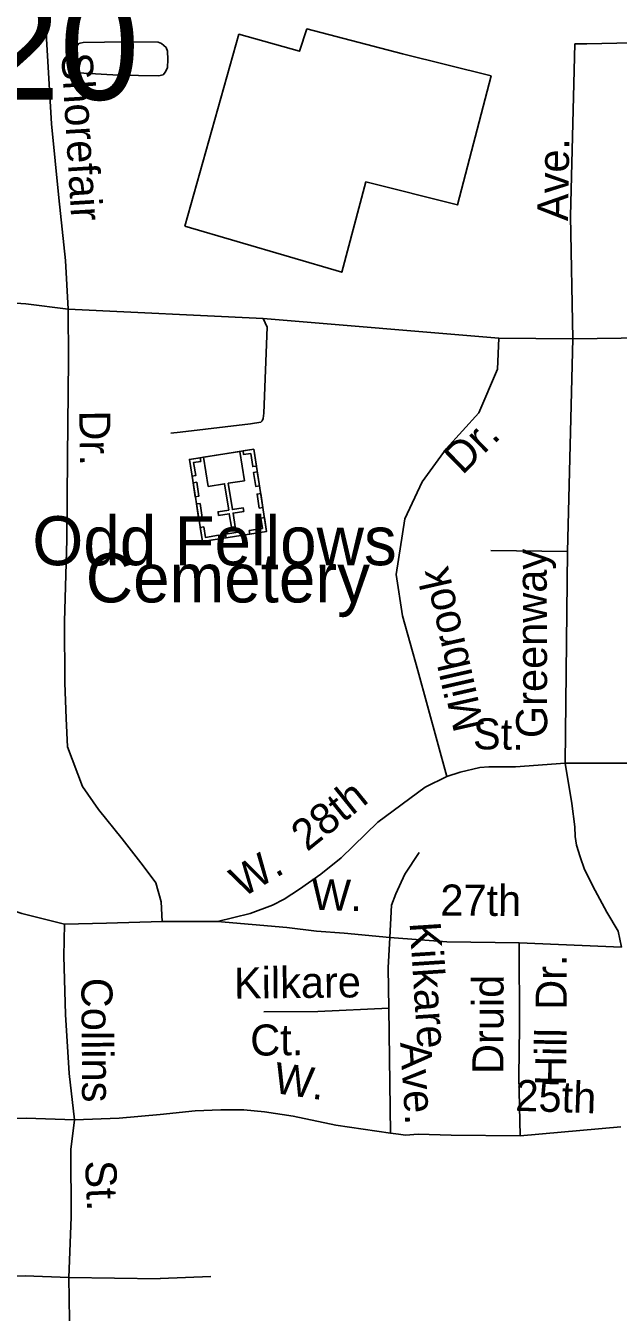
# Model space of a CAD drawing. Extents: x 1547597 to 1699558, y 810033 to 920809.
# Drawn here: x 1630469 to 1632281, y 864963 to 868899 of the extents above; entities that cross this region are included whole.
import ezdxf

# ---------------------------------------------------------------- set-up
doc = ezdxf.new("R2010")
doc.units = 0
for name, color, linetype in [('Exist Cultural Cemetery Label', 7, 'Continuous'), ('Exist Cultural Church with Cemetery CELL', 7, 'Continuous'), ('Exist Cultural Warehouse Building Footprint', 7, 'Continuous'), ('Exist Hydrographic Misc Water Feature', 7, 'Continuous'), ('Exist Road Non-System Structure Non-Sys Other Number Label', 7, 'Continuous'), ('Exist Road Non-System Type 51', 7, 'Continuous'), ('Exist Road Non-System Type 51 Label', 7, 'Continuous')]:
    doc.layers.add(name, color=color, linetype=linetype)

msp = doc.modelspace()

# ---------------------------------------------------------------- linework, layer by layer
at = {"layer": 'Exist Cultural Church with Cemetery CELL'}
for points in [[(1631205.5, 867352.2), (1631008.9, 867321.3), (1630969.3, 867572.8), (1631166, 867603.7)], [(1631002, 867577.9), (1631003.8, 867566.6), (1630982.1, 867563.2), (1630988.4, 867523.3), (1630977.4, 867521.5), (1630969.3, 867572.8)], [(1631123.4, 867597), (1631012.6, 867579.6), (1631026.7, 867490.1), (1631076.8, 867498), (1631089.5, 867417.5), (1631056.9, 867412.4), (1631058.6, 867401.5), (1631091.2, 867406.6), (1631097.7, 867364.9), (1631109.2, 867366.7), (1631102.7, 867408.4), (1631135.4, 867413.6), (1631133.7, 867424.4), (1631101, 867419.3), (1631088.3, 867499.8), (1631137.5, 867507.5)], [(1631133.3, 867598.5), (1631135.1, 867587.2), (1631156.8, 867590.6), (1631163.1, 867550.7), (1631174.1, 867552.4), (1631166, 867603.7)], [(1631176.9, 867534.6), (1631183.6, 867491.9), (1631172.4, 867490.1), (1631165.6, 867532.9)], [(1630991.8, 867503.2), (1630998.5, 867460.4), (1630987.3, 867458.6), (1630980.5, 867501.4)], [(1631187.3, 867468.2), (1631194, 867425.5), (1631182.8, 867423.7), (1631176.1, 867466.5)], [(1631002, 867438), (1631008.7, 867395.3), (1630997.5, 867393.5), (1630990.7, 867436.3)], [(1631198.8, 867395), (1631187.6, 867393.2), (1631192.6, 867361.4), (1631152.5, 867355.1), (1631154.3, 867344.1), (1631205.5, 867352.2)], [(1631002.1, 867364.1), (1631013.3, 867365.9), (1631018.3, 867334), (1631058.3, 867340.4), (1631060.1, 867329.4), (1631008.8, 867321.3)], [(1631132.4, 867340.7), (1631081.2, 867332.7), (1631079.4, 867343.9), (1631130.6, 867352)]]:
    msp.add_lwpolyline(points, close=True, dxfattribs=at)
at = {"layer": 'Exist Cultural Warehouse Building Footprint'}
msp.add_lwpolyline([(1630955.1, 868286.5), (1631435.1, 868145.3), (1631509.1, 868421.5), (1631789, 868351.5), (1631892.2, 868746), (1631620.7, 868813.9), (1631328.6, 868889.8), (1631306.4, 868821.3), (1631120.8, 868873.3)], close=True, dxfattribs=at)
at = {"layer": 'Exist Hydrographic Misc Water Feature'}
msp.add_lwpolyline([(1630644, 868848.3), (1630775.2, 868850.1), (1630874, 868849.3), (1630883.8, 868845.4), (1630897.8, 868832.9), (1630902.5, 868822), (1630903.6, 868796), (1630901.8, 868771.4), (1630896, 868758.3), (1630888.8, 868749), (1630874.6, 868746.3), (1630752.4, 868748.3), (1630628.7, 868755.5), (1630619.8, 868758), (1630613.7, 868767.5), (1630610.2, 868781.7), (1630610.3, 868795.9), (1630613.3, 868812.9), (1630622.6, 868834.5), (1630630.8, 868844.7), (1630635, 868846.6), (1630644, 868848.3)], dxfattribs=at)
at = {"layer": 'Exist Road Non-System Type 51'}
for p, q in [((1631194.5, 868003.3), (1630598.4, 868032.7)), ((1632499.9, 866643.3), (1632118.6, 866643)), ((1631054.8, 866159.2), (1630885.4, 866159.2)), ((1632281, 866128.8), (1632290.5, 866080.6)), ((1631977.8, 866093.6), (1632290.5, 866080.6)), ((1631579.6, 865893.9), (1631584.3, 865511)), ((1632289.4, 865530.2), (1631980.6, 865502.8)), ((1630879.6, 865066.1), (1630600.5, 865069.7)), ((1630600.5, 865069.7), (1630605.2, 864780.7)), ((1630879.9, 865066.7), (1631034.9, 865072.5))]:
    msp.add_line(p, q, dxfattribs=at)
for points in [[(1630515, 869371), (1630521.1, 869169), (1630532.2, 868859), (1630547.7, 868599.1), (1630569.5, 868372.9), (1630589.8, 868180.8), (1630598.4, 868032.7)], [(1632148.5, 868844.2), (1632135.1, 868316.7), (1632141.8, 867941.3)], [(1632505.4, 868851.1), (1632185.2, 868844.2), (1632148.5, 868844.2)], [(1629968.1, 868079.2), (1630092.6, 868077.1), (1630283.6, 868060.5), (1630469.3, 868048.7), (1630598.4, 868032.7)], [(1630885.4, 866159.2), (1630882.7, 866219.4), (1630866.3, 866276.8), (1630827.9, 866329.2), (1630763.4, 866412.2), (1630691, 866501.5), (1630642.2, 866572.1), (1630596.2, 866692.9), (1630591.8, 866779.9), (1630587.8, 866889.3), (1630587.6, 867077.2), (1630593.9, 867327), (1630596.3, 867580.9), (1630599.1, 867876.8), (1630598.4, 868032.7)], [(1631194.5, 868003.3), (1631206.8, 867977.5), (1631196.7, 867713.8), (1631194.5, 867697.6), (1631191.6, 867691), (1631187.5, 867686.5), (1631156.6, 867681.7), (1630940.6, 867655.9), (1630912.1, 867652.5)], [(1631915.8, 867943.4), (1631194.5, 868003.3)], [(1631915.8, 867943.4), (1631911.8, 867848.3), (1631855, 867714.7), (1631755, 867604.6), (1631681.6, 867504.4), (1631628.2, 867390.9), (1631601.5, 867220.6), (1631621.5, 867093.7), (1631668.2, 866926.8), (1631756.4, 866602.2)], [(1632141.8, 867941.3), (1631915.8, 867943.4)], [(1632141.8, 867941.3), (1632125.3, 867290.7)], [(1632512, 867946.3), (1632141.8, 867941.3)], [(1632125.3, 867290.7), (1631891.7, 867294.1)], [(1632125.3, 867290.7), (1632118.6, 866643)], [(1632118.6, 866643), (1631966.9, 866632.3), (1631884.9, 866632.3), (1631857.6, 866629.6), (1631797.4, 866615.9), (1631756.4, 866602.2)], [(1632118.6, 866643), (1632139.1, 866520.2), (1632147.9, 866448.7), (1632149.5, 866418.6), (1632152.9, 866392.6), (1632164.4, 866356.3), (1632178, 866318.2), (1632210.9, 866253.7), (1632246, 866187.2), (1632281, 866128.8)], [(1631756.4, 866602.2), (1631690.9, 866569.4), (1631546, 866462.8), (1631433.9, 866353.4), (1631371.1, 866304.1), (1631305.5, 866257.7), (1631259, 866227.6), (1631223.5, 866208.4), (1631155.1, 866183.8), (1631054.8, 866159.2)], [(1631671.7, 866369.8), (1631628, 866304.1), (1631600.7, 866244), (1631587, 866208.4), (1631582.3, 866110)], [(1630587.5, 866151), (1630456.3, 866183.8), (1630330.5, 866224.8), (1630169.1, 866271.5)], [(1630885.4, 866159.2), (1630715.9, 866153.7), (1630587.5, 866151)], [(1631054.8, 866159.2), (1631267.2, 866140.1), (1631358.2, 866129.1), (1631443, 866123.6), (1631582.3, 866110)], [(1630587.5, 866151), (1630585.2, 866052.4), (1630590.2, 865874.4), (1630601.1, 865694.3), (1630617.5, 865552.1)], [(1631582.3, 866110), (1631576.9, 866017), (1631579.6, 865893.9)], [(1631582.3, 866110), (1631756.4, 866096.3), (1631977.8, 866093.6)], [(1631977.8, 866093.6), (1631979.2, 865837), (1631977.1, 865685.1), (1631980.6, 865502.8)], [(1631579.6, 865893.9), (1631362.4, 865883.9), (1631196.5, 865882.1)], [(1630617.5, 865552.1), (1630469.9, 865557.5), (1630341.5, 865554.8), (1630168.5, 865567.2)], [(1631584.3, 865511), (1631417.5, 865535.7), (1631286.3, 865563), (1631198.9, 865576.7), (1631136, 865582.2), (1631111.4, 865582.2), (1631065, 865582.2), (1630986.5, 865579.4), (1630879.9, 865568.5), (1630754.2, 865557.5), (1630617.5, 865552.1)], [(1630617.5, 865552.1), (1630606.6, 865461.8), (1630608, 865254.5), (1630600.5, 865069.7)], [(1631980.6, 865502.8), (1631770.1, 865505.6), (1631669, 865508.3), (1631630.7, 865505.6), (1631608.9, 865508.3), (1631584.3, 865511)], [(1630600.5, 865069.7), (1630467, 865074.3), (1630304, 865069.7), (1630167.2, 865057.7)]]:
    msp.add_lwpolyline(points, dxfattribs=at)

# ---------------------------------------------------------------- texts
at = {"layer": 'Exist Cultural Cemetery Label'}
for s, p in [('Odd Fellows', (1630488.7, 867248.9)), ('Cemetery', (1630652.2, 867135.1))]:
    msp.add_text(s, height=150, dxfattribs=at).set_placement(p)
at = {"layer": 'Exist Road Non-System Structure Non-Sys Other Number Label'}
msp.add_text('J420', height=328.08, dxfattribs=at).set_placement((1629865.2, 868673))
at = {"layer": 'Exist Road Non-System Type 51 Label'}
for s, rotation, p in [('Shorefair', 273.421, (1630577.4, 868814.7)), ('Ave.', 89.1425, (1632127.6, 868301.3)), ('Dr.', 270.854, (1630632, 867721.8)), ('Dr.', 44.3707, (1631804.3, 867523)), ('Greenway', 90.1959, (1632063.9, 866720.1)), ('Millbrook', 102.7677, (1631872.3, 866753.2)), ('St.', 359.1969, (1631836.3, 866686.1)), ('28th', 38.8936, (1631329.5, 866370.9)), ('W.', 30.7663, (1631131.2, 866230.2)), ('W.', 358.2264, (1631341.3, 866195.1)), ('27th', 359.5092, (1631736.4, 866177.3)), ('Kilkare', 273.6905, (1631642.6, 866155.4)), ('Dr.', 89.9667, (1632123.4, 865888.7)), ('Kilkare', 0.6333, (1631106, 865922.6)), ('Collins', 270.3894, (1630638.6, 865986.4)), ('Druid', 89.9667, (1631929.9, 865692.3)), ('Ct.', 0.6333, (1631155.8, 865748.3)), ('Hill', 89.2139, (1632120.9, 865655.2)), ('Ave.', 273.6905, (1631613.7, 865788.4)), ('W.', 351.4964, (1631223, 865635.1)), ('25th', 358.1515, (1631965.2, 865579.9)), ('St.', 272.3966, (1630650.1, 865426.6))]:
    msp.add_text(s, height=95, rotation=rotation, dxfattribs=at).set_placement(p)

doc.saveas('drawing.dxf')
